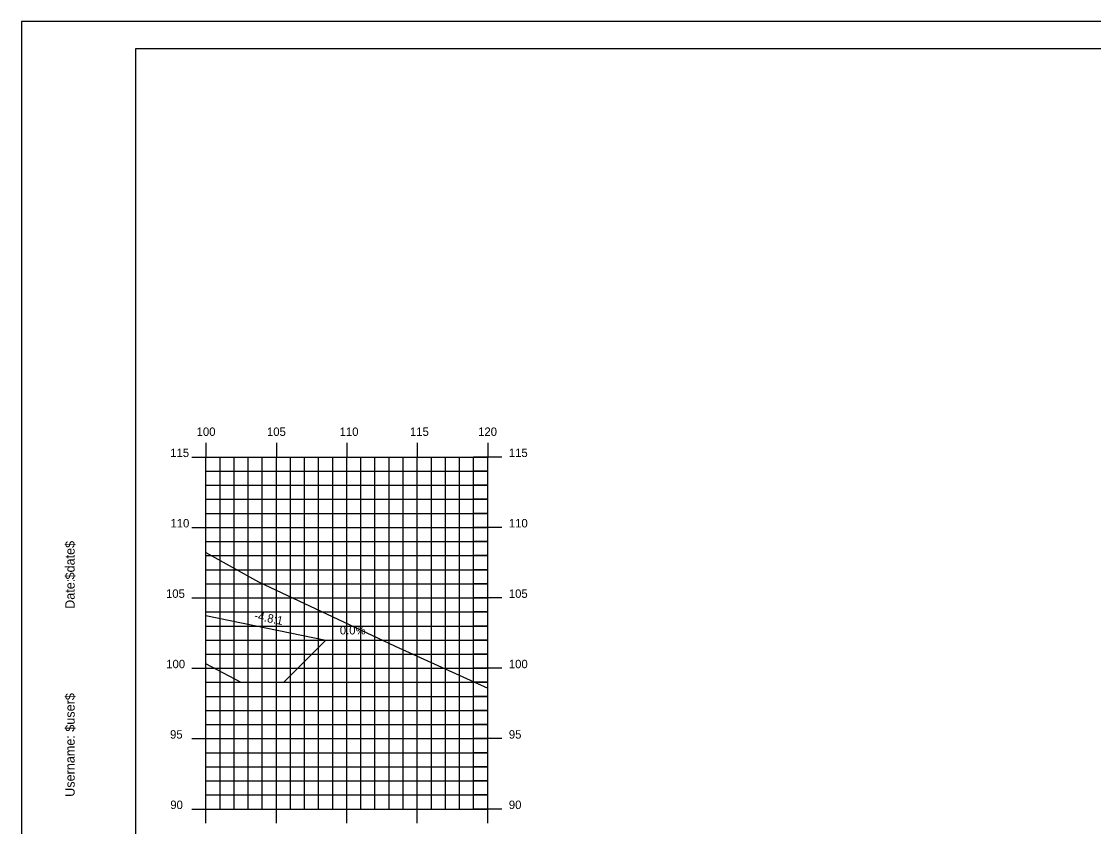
# Model space of a CAD drawing. Extents: x 850598 to 870284, y 366541 to 366651.
# Drawn here: x 856363.5 to 856439.6, y 366594 to 366651.2 of the extents above; entities that cross this region are included whole.
import ezdxf

# ---------------------------------------------------------------- set-up
doc = ezdxf.new("R2010")
doc.units = 0
for name, color, linetype in [('ANNOTATION', 7, 'Continuous'), ('BORDER', 7, 'Continuous'), ('D_Drainage_RipRap', 7, 'Continuous'), ('D_Roadway_Centerline', 7, 'Continuous'), ('D_Roadway_SlopeLines', 7, 'Continuous'), ('H_V ANNOTATION', 7, 'Continuous'), ('MAJOR', 7, 'Continuous'), ('MINOR', 7, 'Continuous'), ('PLOT BOUNDARY', 7, 'Continuous'), ('S_Roadway_Centerline', 7, 'Continuous')]:
    doc.layers.add(name, color=color, linetype=linetype)

msp = doc.modelspace()

# ---------------------------------------------------------------- linework, layer by layer
at = {"layer": 'BORDER'}
for p, q in [((856531.567, 366649.225), (856371.567, 366649.225)), ((856371.567, 366649.225), (856371.567, 366544.225))]:
    msp.add_line(p, q, dxfattribs=at)
at = {"layer": 'D_Drainage_RipRap'}
msp.add_lwpolyline([(856376.567, 366605.548), (856376.567, 366608.979), (856385.075, 366607.22), (856382.075, 366604.22), (856379.075, 366604.22)], close=True, dxfattribs=at)
at = {"layer": 'D_Roadway_Centerline'}
msp.add_lwpolyline([(856376.567, 366608.979), (856385.075, 366607.22), (856389.075, 366607.22)], dxfattribs=at)
at = {"layer": 'D_Roadway_SlopeLines'}
msp.add_lwpolyline([(856376.567, 366608.979), (856385.075, 366607.22)], dxfattribs=at)
at = {"layer": 'MAJOR'}
for p, q in [((856376.567, 366621.227), (856376.567, 366620.225)), ((856376.567, 366621.227), (856376.567, 366620.225)), ((856381.567, 366621.227), (856381.567, 366620.225)), ((856381.567, 366621.227), (856381.567, 366620.225)), ((856386.567, 366621.227), (856386.567, 366620.225)), ((856386.567, 366621.227), (856386.567, 366620.225)), ((856391.567, 366621.227), (856391.567, 366620.225)), ((856391.567, 366621.227), (856391.567, 366620.225)), ((856396.567, 366621.227), (856396.567, 366620.225)), ((856396.567, 366621.227), (856396.567, 366620.225)), ((856375.565, 366620.225), (856376.567, 366620.225)), ((856375.565, 366620.225), (856376.567, 366620.225)), ((856376.567, 366620.225), (856396.567, 366620.225)), ((856376.567, 366595.225), (856376.567, 366620.225)), ((856376.567, 366595.225), (856376.567, 366620.225)), ((856376.567, 366620.225), (856396.567, 366620.225)), ((856376.567, 366620.225), (856396.567, 366620.225)), ((856376.567, 366595.225), (856376.567, 366620.225)), ((856376.567, 366595.225), (856376.567, 366620.225)), ((856376.567, 366620.225), (856396.567, 366620.225)), ((856381.567, 366595.225), (856381.567, 366620.225)), ((856381.567, 366595.225), (856381.567, 366620.225)), ((856386.567, 366595.225), (856386.567, 366620.225)), ((856386.567, 366595.225), (856386.567, 366620.225)), ((856391.567, 366595.225), (856391.567, 366620.225)), ((856391.567, 366595.225), (856391.567, 366620.225)), ((856397.569, 366620.225), (856395.565, 366620.225)), ((856397.569, 366620.225), (856395.565, 366620.225)), ((856396.567, 366595.225), (856396.567, 366620.225)), ((856396.567, 366595.225), (856396.567, 366620.225)), ((856396.567, 366595.225), (856396.567, 366620.225)), ((856396.567, 366595.225), (856396.567, 366620.225)), ((856375.565, 366615.225), (856376.567, 366615.225)), ((856375.565, 366615.225), (856376.567, 366615.225)), ((856376.567, 366615.225), (856396.567, 366615.225)), ((856376.567, 366615.225), (856396.567, 366615.225)), ((856397.569, 366615.225), (856395.565, 366615.225)), ((856397.569, 366615.225), (856395.565, 366615.225)), ((856375.565, 366610.225), (856376.567, 366610.225)), ((856375.565, 366610.225), (856376.567, 366610.225)), ((856376.567, 366610.225), (856396.567, 366610.225)), ((856376.567, 366610.225), (856396.567, 366610.225)), ((856397.569, 366610.225), (856395.565, 366610.225)), ((856397.569, 366610.225), (856395.565, 366610.225)), ((856375.565, 366605.225), (856376.567, 366605.225)), ((856375.565, 366605.225), (856376.567, 366605.225)), ((856376.567, 366605.225), (856396.567, 366605.225)), ((856376.567, 366605.225), (856396.567, 366605.225)), ((856397.569, 366605.225), (856395.565, 366605.225)), ((856397.569, 366605.225), (856395.565, 366605.225)), ((856375.565, 366600.225), (856376.567, 366600.225)), ((856375.565, 366600.225), (856376.567, 366600.225)), ((856376.567, 366600.225), (856396.567, 366600.225)), ((856376.567, 366600.225), (856396.567, 366600.225)), ((856397.569, 366600.225), (856395.565, 366600.225)), ((856397.569, 366600.225), (856395.565, 366600.225)), ((856375.565, 366595.225), (856376.567, 366595.225)), ((856375.565, 366595.225), (856376.567, 366595.225)), ((856376.567, 366595.225), (856396.567, 366595.225)), ((856376.567, 366595.225), (856396.567, 366595.225)), ((856376.567, 366594.223), (856376.567, 366595.225)), ((856376.567, 366595.225), (856396.567, 366595.225)), ((856376.567, 366595.225), (856396.567, 366595.225)), ((856376.567, 366594.223), (856376.567, 366595.225)), ((856381.567, 366594.223), (856381.567, 366595.225)), ((856381.567, 366594.223), (856381.567, 366595.225)), ((856386.567, 366594.223), (856386.567, 366595.225)), ((856386.567, 366594.223), (856386.567, 366595.225)), ((856391.567, 366594.223), (856391.567, 366595.225)), ((856391.567, 366594.223), (856391.567, 366595.225)), ((856397.569, 366595.225), (856395.565, 366595.225)), ((856397.569, 366595.225), (856395.565, 366595.225)), ((856396.567, 366594.223), (856396.567, 366595.225)), ((856396.567, 366594.223), (856396.567, 366595.225))]:
    msp.add_line(p, q, dxfattribs=at)
at = {"layer": 'MINOR'}
for p, q in [((856377.567, 366595.225), (856377.567, 366620.225)), ((856377.567, 366595.225), (856377.567, 366620.225)), ((856378.567, 366595.225), (856378.567, 366620.225)), ((856378.567, 366595.225), (856378.567, 366620.225)), ((856379.567, 366595.225), (856379.567, 366620.225)), ((856379.567, 366595.225), (856379.567, 366620.225)), ((856380.567, 366595.225), (856380.567, 366620.225)), ((856380.567, 366595.225), (856380.567, 366620.225)), ((856382.567, 366595.225), (856382.567, 366620.225)), ((856382.567, 366595.225), (856382.567, 366620.225)), ((856383.567, 366595.225), (856383.567, 366620.225)), ((856383.567, 366595.225), (856383.567, 366620.225)), ((856384.567, 366595.225), (856384.567, 366620.225)), ((856384.567, 366595.225), (856384.567, 366620.225)), ((856385.567, 366595.225), (856385.567, 366620.225)), ((856385.567, 366595.225), (856385.567, 366620.225)), ((856387.567, 366595.225), (856387.567, 366620.225)), ((856387.567, 366595.225), (856387.567, 366620.225)), ((856388.567, 366595.225), (856388.567, 366620.225)), ((856388.567, 366595.225), (856388.567, 366620.225)), ((856389.567, 366595.225), (856389.567, 366620.225)), ((856389.567, 366595.225), (856389.567, 366620.225)), ((856390.567, 366595.225), (856390.567, 366620.225)), ((856390.567, 366595.225), (856390.567, 366620.225)), ((856392.567, 366595.225), (856392.567, 366620.225)), ((856392.567, 366595.225), (856392.567, 366620.225)), ((856393.567, 366595.225), (856393.567, 366620.225)), ((856393.567, 366595.225), (856393.567, 366620.225)), ((856394.567, 366595.225), (856394.567, 366620.225)), ((856394.567, 366595.225), (856394.567, 366620.225)), ((856395.567, 366595.225), (856395.567, 366620.225)), ((856395.567, 366595.225), (856395.567, 366620.225)), ((856376.567, 366619.225), (856396.567, 366619.225)), ((856376.567, 366619.225), (856377.569, 366619.225)), ((856376.567, 366619.225), (856396.567, 366619.225)), ((856376.567, 366619.225), (856377.569, 366619.225)), ((856396.567, 366619.225), (856395.565, 366619.225)), ((856396.567, 366619.225), (856395.565, 366619.225)), ((856376.567, 366618.225), (856396.567, 366618.225)), ((856376.567, 366618.225), (856377.569, 366618.225)), ((856376.567, 366618.225), (856396.567, 366618.225)), ((856376.567, 366618.225), (856377.569, 366618.225)), ((856396.567, 366618.225), (856395.565, 366618.225)), ((856396.567, 366618.225), (856395.565, 366618.225)), ((856376.567, 366617.225), (856396.567, 366617.225)), ((856376.567, 366617.225), (856377.569, 366617.225)), ((856376.567, 366617.225), (856396.567, 366617.225)), ((856376.567, 366617.225), (856377.569, 366617.225)), ((856396.567, 366617.225), (856395.565, 366617.225)), ((856396.567, 366617.225), (856395.565, 366617.225)), ((856376.567, 366616.225), (856396.567, 366616.225)), ((856376.567, 366616.225), (856377.569, 366616.225)), ((856376.567, 366616.225), (856396.567, 366616.225)), ((856376.567, 366616.225), (856377.569, 366616.225)), ((856396.567, 366616.225), (856395.565, 366616.225)), ((856396.567, 366616.225), (856395.565, 366616.225)), ((856376.567, 366614.225), (856396.567, 366614.225)), ((856376.567, 366614.225), (856377.569, 366614.225)), ((856376.567, 366614.225), (856396.567, 366614.225)), ((856376.567, 366614.225), (856377.569, 366614.225)), ((856396.567, 366614.225), (856395.565, 366614.225)), ((856396.567, 366614.225), (856395.565, 366614.225)), ((856376.567, 366613.225), (856396.567, 366613.225)), ((856376.567, 366613.225), (856377.569, 366613.225)), ((856376.567, 366613.225), (856396.567, 366613.225)), ((856376.567, 366613.225), (856377.569, 366613.225)), ((856396.567, 366613.225), (856395.565, 366613.225)), ((856396.567, 366613.225), (856395.565, 366613.225)), ((856376.567, 366612.225), (856396.567, 366612.225)), ((856376.567, 366612.225), (856377.569, 366612.225)), ((856376.567, 366612.225), (856396.567, 366612.225)), ((856376.567, 366612.225), (856377.569, 366612.225)), ((856396.567, 366612.225), (856395.565, 366612.225)), ((856396.567, 366612.225), (856395.565, 366612.225)), ((856376.567, 366611.225), (856396.567, 366611.225)), ((856376.567, 366611.225), (856377.569, 366611.225)), ((856376.567, 366611.225), (856396.567, 366611.225)), ((856376.567, 366611.225), (856377.569, 366611.225)), ((856396.567, 366611.225), (856395.565, 366611.225)), ((856396.567, 366611.225), (856395.565, 366611.225)), ((856376.567, 366609.225), (856396.567, 366609.225)), ((856376.567, 366609.225), (856377.569, 366609.225)), ((856376.567, 366609.225), (856396.567, 366609.225)), ((856376.567, 366609.225), (856377.569, 366609.225)), ((856396.567, 366609.225), (856395.565, 366609.225)), ((856396.567, 366609.225), (856395.565, 366609.225)), ((856376.567, 366608.225), (856396.567, 366608.225)), ((856376.567, 366608.225), (856377.569, 366608.225)), ((856376.567, 366608.225), (856396.567, 366608.225)), ((856376.567, 366608.225), (856377.569, 366608.225)), ((856396.567, 366608.225), (856395.565, 366608.225)), ((856396.567, 366608.225), (856395.565, 366608.225)), ((856376.567, 366607.225), (856396.567, 366607.225)), ((856376.567, 366607.225), (856377.569, 366607.225)), ((856376.567, 366607.225), (856396.567, 366607.225)), ((856376.567, 366607.225), (856377.569, 366607.225)), ((856396.567, 366607.225), (856395.565, 366607.225)), ((856396.567, 366607.225), (856395.565, 366607.225)), ((856376.567, 366606.225), (856396.567, 366606.225)), ((856376.567, 366606.225), (856377.569, 366606.225)), ((856376.567, 366606.225), (856396.567, 366606.225)), ((856376.567, 366606.225), (856377.569, 366606.225)), ((856396.567, 366606.225), (856395.565, 366606.225)), ((856396.567, 366606.225), (856395.565, 366606.225)), ((856376.567, 366604.225), (856396.567, 366604.225)), ((856376.567, 366604.225), (856377.569, 366604.225)), ((856376.567, 366604.225), (856396.567, 366604.225)), ((856376.567, 366604.225), (856377.569, 366604.225)), ((856396.567, 366604.225), (856395.565, 366604.225)), ((856396.567, 366604.225), (856395.565, 366604.225)), ((856376.567, 366603.225), (856396.567, 366603.225)), ((856376.567, 366603.225), (856377.569, 366603.225)), ((856376.567, 366603.225), (856396.567, 366603.225)), ((856376.567, 366603.225), (856377.569, 366603.225)), ((856396.567, 366603.225), (856395.565, 366603.225)), ((856396.567, 366603.225), (856395.565, 366603.225)), ((856376.567, 366602.225), (856396.567, 366602.225)), ((856376.567, 366602.225), (856377.569, 366602.225)), ((856376.567, 366602.225), (856396.567, 366602.225)), ((856376.567, 366602.225), (856377.569, 366602.225)), ((856396.567, 366602.225), (856395.565, 366602.225)), ((856396.567, 366602.225), (856395.565, 366602.225)), ((856376.567, 366601.225), (856396.567, 366601.225)), ((856376.567, 366601.225), (856377.569, 366601.225)), ((856376.567, 366601.225), (856396.567, 366601.225)), ((856376.567, 366601.225), (856377.569, 366601.225)), ((856396.567, 366601.225), (856395.565, 366601.225)), ((856396.567, 366601.225), (856395.565, 366601.225)), ((856376.567, 366599.225), (856396.567, 366599.225)), ((856376.567, 366599.225), (856377.569, 366599.225)), ((856376.567, 366599.225), (856396.567, 366599.225)), ((856376.567, 366599.225), (856377.569, 366599.225)), ((856396.567, 366599.225), (856395.565, 366599.225)), ((856396.567, 366599.225), (856395.565, 366599.225)), ((856376.567, 366598.225), (856396.567, 366598.225)), ((856376.567, 366598.225), (856377.569, 366598.225)), ((856376.567, 366598.225), (856396.567, 366598.225)), ((856376.567, 366598.225), (856377.569, 366598.225)), ((856396.567, 366598.225), (856395.565, 366598.225)), ((856396.567, 366598.225), (856395.565, 366598.225)), ((856376.567, 366597.225), (856396.567, 366597.225)), ((856376.567, 366597.225), (856377.569, 366597.225)), ((856376.567, 366597.225), (856396.567, 366597.225)), ((856376.567, 366597.225), (856377.569, 366597.225)), ((856396.567, 366597.225), (856395.565, 366597.225)), ((856396.567, 366597.225), (856395.565, 366597.225)), ((856376.567, 366596.225), (856396.567, 366596.225)), ((856376.567, 366596.225), (856377.569, 366596.225)), ((856376.567, 366596.225), (856396.567, 366596.225)), ((856376.567, 366596.225), (856377.569, 366596.225)), ((856396.567, 366596.225), (856395.565, 366596.225)), ((856396.567, 366596.225), (856395.565, 366596.225))]:
    msp.add_line(p, q, dxfattribs=at)
at = {"layer": 'PLOT BOUNDARY'}
msp.add_lwpolyline([(856363.474, 366541.166), (856533.474, 366541.166), (856533.474, 366651.166), (856363.474, 366651.166)], close=True, dxfattribs=at)
at = {"layer": 'S_Roadway_Centerline'}
msp.add_lwpolyline([(856376.567, 366613.442), (856380.309, 366611.364), (856389.994, 366606.786), (856396.567, 366603.799)], dxfattribs=at)

# ---------------------------------------------------------------- texts
at = {"layer": 'ANNOTATION'}
msp.add_text('-4.8:1', height=0.6, rotation=348.32427, dxfattribs=at).set_placement((856379.958, 366608.702))
msp.add_text('0.0%', height=0.6, dxfattribs=at).set_placement((856386.069, 366607.625))
at = {"layer": 'BORDER'}
for s, p in [('$date$', (856367.252, 366611.53)), ('Date:', (856367.252, 366609.442)), ('$user$', (856367.252, 366600.717)), ('Username:', (856367.252, 366596.093))]:
    msp.add_text(s, height=0.6696, rotation=90, dxfattribs=at).set_placement(p)
at = {"layer": 'H_V ANNOTATION'}
for s, p in [('100', (856375.909, 366621.725)), ('105', (856380.901, 366621.725)), ('110', (856386.059, 366621.725)), ('115', (856391.051, 366621.725)), ('120', (856395.887, 366621.725)), ('115', (856374.034, 366620.225)), ('115', (856398.067, 366620.225)), ('110', (856374.05, 366615.225)), ('110', (856398.067, 366615.225)), ('105', (856373.734, 366610.225)), ('105', (856398.067, 366610.225)), ('100', (856373.75, 366605.225)), ('100', (856398.067, 366605.225)), ('95', (856374.023, 366600.225)), ('95', (856398.067, 366600.225)), ('90', (856374.039, 366595.225)), ('90', (856398.067, 366595.225))]:
    msp.add_text(s, height=0.6, dxfattribs=at).set_placement(p)

doc.saveas('drawing.dxf')
